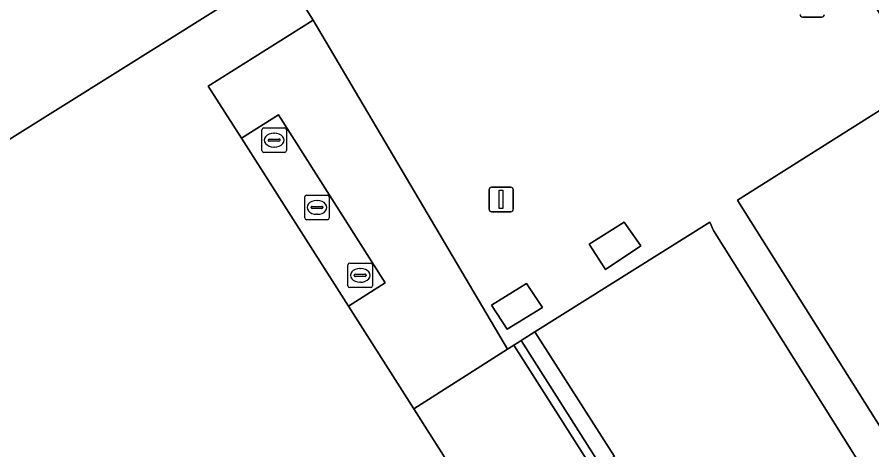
# Model space of a CAD drawing. Extents: x 158835 to 160077, y 386387 to 387778.
# Drawn here: x 159792.23 to 159827.07, y 387473.75 to 387491.37 of the extents above; entities that cross this region are included whole.
import ezdxf

# ---------------------------------------------------------------- set-up
doc = ezdxf.new("R2010")
doc.units = 0
for name, color, linetype in [('IMGEO_Groenvoorziening', 7, 'Continuous'), ('IMGEO_Kolk', 7, 'Continuous'), ('IMGEO_Lichtmast', 7, 'Continuous'), ('IMGEO_Muur', 7, 'Continuous'), ('IMGEO_Pand', 7, 'Continuous'), ('IMGEO_Parkeervlak_open', 7, 'Continuous'), ('IMGEO_Rijbaan_lokaal_open', 7, 'Continuous'), ('IMGEO_Voetpad_open', 7, 'Continuous')]:
    doc.layers.add(name, color=color, linetype=linetype)

msp = doc.modelspace()

# ---------------------------------------------------------------- linework, layer by layer
at = {"layer": 'IMGEO_Groenvoorziening'}
for points in [[(159816.971, 387483.021), (159815.551, 387482.119), (159816.216, 387481.098), (159817.648, 387482.052)], [(159813.639, 387479.54), (159812.994, 387480.523), (159811.561, 387479.647), (159812.208, 387478.666)], [(159813.337, 387478.552), (159812.782, 387478.203), (159816.008, 387473.112), (159816.577, 387473.48)], [(159812.782, 387478.203), (159812.659, 387478.126), (159812.482, 387478.015), (159816.28, 387472.034), (159816.414, 387472.126), (159816.376, 387472.188), (159816.533, 387472.284), (159816.008, 387473.112)]]:
    msp.add_lwpolyline(points, close=True, dxfattribs=at)
at = {"layer": 'IMGEO_Kolk'}
for p, q in [((159802.207, 387485.936), (159802.207, 387486.788)), ((159802.282, 387486.862), (159803.134, 387486.862)), ((159802.695, 387486.642), (159802.72, 387486.642)), ((159803.208, 387486.788), (159803.208, 387485.936)), ((159802.466, 387486.356), (159802.466, 387486.368)), ((159802.904, 387486.319), (159802.506, 387486.319)), ((159802.509, 387486.405), (159802.907, 387486.405)), ((159802.95, 387486.368), (159802.95, 387486.356)), ((159803.134, 387485.862), (159802.282, 387485.862)), ((159802.718, 387486.082), (159802.693, 387486.082)), ((159804.028, 387484.121), (159804.88, 387484.121)), ((159803.953, 387483.195), (159803.953, 387484.047)), ((159804.441, 387483.901), (159804.466, 387483.901)), ((159804.954, 387484.047), (159804.954, 387483.195)), ((159804.212, 387483.615), (159804.212, 387483.627)), ((159804.65, 387483.578), (159804.252, 387483.578)), ((159804.255, 387483.664), (159804.653, 387483.664)), ((159804.696, 387483.627), (159804.696, 387483.615)), ((159804.88, 387483.121), (159804.028, 387483.121)), ((159804.464, 387483.341), (159804.439, 387483.341)), ((159805.791, 387481.355), (159806.643, 387481.355)), ((159805.716, 387480.429), (159805.716, 387481.281)), ((159806.204, 387481.135), (159806.229, 387481.135)), ((159806.717, 387481.281), (159806.717, 387480.429)), ((159805.975, 387480.849), (159805.975, 387480.861)), ((159806.413, 387480.812), (159806.015, 387480.812)), ((159806.018, 387480.898), (159806.416, 387480.898)), ((159806.459, 387480.861), (159806.459, 387480.849)), ((159806.643, 387480.355), (159805.791, 387480.355)), ((159806.227, 387480.575), (159806.202, 387480.575))]:
    msp.add_line(p, q, dxfattribs=at)
for points in [[(159802.207, 387485.936), (159802.207, 387486.788)], [(159802.282, 387486.862), (159803.134, 387486.862)], [(159803.208, 387486.788), (159803.208, 387485.936)], [(159803.134, 387485.862), (159802.282, 387485.862)], [(159804.028, 387484.121), (159804.88, 387484.121)], [(159803.953, 387483.195), (159803.953, 387484.047)], [(159804.954, 387484.047), (159804.954, 387483.195)], [(159804.88, 387483.121), (159804.028, 387483.121)], [(159805.791, 387481.355), (159806.643, 387481.355)], [(159805.716, 387480.429), (159805.716, 387481.281)], [(159806.717, 387481.281), (159806.717, 387480.429)], [(159806.643, 387480.355), (159805.791, 387480.355)]]:
    msp.add_lwpolyline(points, dxfattribs=at)
for centre, radius, start, end in [((159802.284, 387486.786), 0.0765, 91.552, 178.448), ((159802.284, 387486.786), 0.0765, 91.552, 178.448), ((159803.132, 387486.786), 0.0765, 1.552, 88.448), ((159803.132, 387486.786), 0.0765, 1.552, 88.448), ((159802.506, 387486.365), 0.0403, 85.8775, 175.7526), ((159802.503, 387486.355), 0.0366, 178.938, 274.7102), ((159802.907, 387486.362), 0.043, 264.8664, 352.4533), ((159802.911, 387486.367), 0.0386, 1.7309, 96.639), ((159802.284, 387485.938), 0.0765, 181.552, 268.448), ((159802.284, 387485.938), 0.0765, 181.552, 268.448), ((159803.132, 387485.938), 0.0765, 271.552, 358.448), ((159803.132, 387485.938), 0.0765, 271.552, 358.448), ((159804.03, 387484.045), 0.0765, 91.552, 178.448), ((159804.03, 387484.045), 0.0765, 91.552, 178.448), ((159804.878, 387484.045), 0.0765, 1.552, 88.448), ((159804.878, 387484.045), 0.0765, 1.552, 88.448), ((159804.252, 387483.624), 0.0403, 85.8775, 175.7526), ((159804.249, 387483.614), 0.0366, 178.938, 274.7102), ((159804.653, 387483.621), 0.043, 264.8664, 352.4533), ((159804.657, 387483.626), 0.0386, 1.7309, 96.639), ((159804.03, 387483.197), 0.0765, 181.552, 268.448), ((159804.03, 387483.197), 0.0765, 181.552, 268.448), ((159804.878, 387483.197), 0.0765, 271.552, 358.448), ((159804.878, 387483.197), 0.0765, 271.552, 358.448), ((159805.793, 387481.279), 0.0765, 91.552, 178.448), ((159805.793, 387481.279), 0.0765, 91.552, 178.448), ((159806.641, 387481.279), 0.0765, 1.552, 88.448), ((159806.641, 387481.279), 0.0765, 1.552, 88.448), ((159806.015, 387480.858), 0.0403, 85.8775, 175.7526), ((159806.012, 387480.848), 0.0366, 178.938, 274.7102), ((159806.416, 387480.855), 0.043, 264.8664, 352.4533), ((159806.42, 387480.86), 0.0386, 1.7309, 96.639), ((159805.793, 387480.431), 0.0765, 181.552, 268.448), ((159805.793, 387480.431), 0.0765, 181.552, 268.448), ((159806.641, 387480.431), 0.0765, 271.552, 358.448), ((159806.641, 387480.431), 0.0765, 271.552, 358.448)]:
    msp.add_arc(centre, radius, start, end, dxfattribs=at)
for centre, major_axis, ratio, start_param, end_param in [((159802.694, 387486.362), (-0.387, 0.002), 0.722429, 4.712389, 7.853982), ((159802.719, 387486.362), (-0.39, 0.002), 0.717154, 1.570796, 4.712389), ((159804.44, 387483.621), (-0.387, 0.002), 0.722429, 4.712389, 7.853982), ((159804.465, 387483.621), (-0.39, 0.002), 0.717154, 1.570796, 4.712389), ((159806.203, 387480.855), (-0.387, 0.002), 0.722429, 4.712389, 7.853982), ((159806.228, 387480.855), (-0.39, 0.002), 0.717154, 1.570796, 4.712389)]:
    msp.add_ellipse(centre, major_axis=major_axis, ratio=ratio, start_param=start_param, end_param=end_param, dxfattribs=at)
at = {"layer": 'IMGEO_Lichtmast'}
for p, q in [((159825.035, 387491.374), (159824.245, 387491.374)), ((159824.245, 387491.374), (159825.035, 387491.374)), ((159811.565, 387484.447), (159812.355, 387484.447)), ((159812.355, 387484.447), (159811.565, 387484.447)), ((159811.465, 387483.547), (159811.465, 387484.347)), ((159811.465, 387484.347), (159811.465, 387483.547)), ((159812.455, 387484.347), (159812.455, 387483.547)), ((159812.455, 387483.547), (159812.455, 387484.347)), ((159812.355, 387483.447), (159811.565, 387483.447)), ((159811.565, 387483.447), (159812.355, 387483.447))]:
    msp.add_line(p, q, dxfattribs=at)
msp.add_lwpolyline([(159811.885, 387484.322), (159812.035, 387484.322), (159812.035, 387483.572), (159811.885, 387483.572), (159811.885, 387484.322)], dxfattribs=at)
for centre, start, end in [((159824.245, 387491.474), 180, 270), ((159824.245, 387491.474), 180, 270), ((159825.035, 387491.474), 270, 0), ((159825.035, 387491.474), 270, 0), ((159811.565, 387484.347), 90, 180), ((159811.565, 387484.347), 90, 180), ((159812.355, 387484.347), 0, 90), ((159812.355, 387484.347), 360, 90), ((159811.565, 387483.547), 180, 270), ((159811.565, 387483.547), 180, 270), ((159812.355, 387483.547), 270, 0), ((159812.355, 387483.547), 270, 0)]:
    msp.add_arc(centre, 0.1, start, end, dxfattribs=at)
at = {"layer": 'IMGEO_Muur'}
for points in [[(159820.463, 387483.023), (159813.337, 387478.552), (159812.782, 387478.203), (159812.659, 387478.126)], [(159812.659, 387478.126), (159812.212, 387477.846)]]:
    msp.add_lwpolyline(points, dxfattribs=at)
at = {"layer": 'IMGEO_Pand'}
msp.add_lwpolyline([(159835.425, 387525.658), (159814.278, 387512.321), (159822.048, 387500), (159825.542, 387494.46), (159829.174, 387488.701), (159821.588, 387483.916), (159821.671, 387483.785), (159836.381, 387460.458)], dxfattribs=at)
msp.add_lwpolyline([(159808.4, 387475.417), (159805.735, 387479.6), (159801.376, 387486.439), (159800.022, 387488.564), (159804.296, 387491.246), (159802.986, 387493.34), (159802.4, 387492.973), (159802.106, 387492.789), (159772.248, 387474.102), (159781.781, 387458.87), (159785.738, 387452.548), (159785.976, 387452.697), (159785.647, 387453.223), (159789.886, 387455.876), (159811.791, 387469.584), (159812.119, 387469.058), (159812.241, 387469.134), (159812.356, 387469.206)], close=True, dxfattribs=at)
at = {"layer": 'IMGEO_Parkeervlak_open'}
msp.add_lwpolyline([(159799.049, 387497.714), (159797.46, 387500.154), (159792.903, 387507.403), (159792.786, 387507.338), (159790.245, 387505.744), (159788.689, 387508.161), (159761.354, 387491.189), (159762.98, 387488.639), (159772.248, 387474.102), (159802.106, 387492.789)], close=True, dxfattribs=at)
at = {"layer": 'IMGEO_Rijbaan_lokaal_open'}
msp.add_lwpolyline([(159829.798, 387450.745), (159816.28, 387472.034), (159812.482, 387478.015), (159812.212, 387477.846), (159808.4, 387475.417), (159812.356, 387469.206), (159812.241, 387469.134), (159827.968, 387444.061), (159827.929, 387442.444), (159827.891, 387440.838), (159828.446, 387439.957)], dxfattribs=at)
at = {"layer": 'IMGEO_Voetpad_open'}
for points in [[(159836.381, 387460.458), (159821.671, 387483.785), (159821.588, 387483.916), (159829.174, 387488.701), (159825.542, 387494.46), (159822.048, 387500), (159814.278, 387512.321), (159835.425, 387525.658)], [(159807.16, 387516.327), (159801.664, 387512.884), (159802.6, 387511.35), (159802.388, 387511.21), (159794.119, 387506.031), (159797.579, 387500.574), (159801.827, 387503.205), (159801.973, 387503.02), (159797.46, 387500.154), (159799.049, 387497.714), (159803.5, 387500.489), (159803.66, 387500.238), (159799.478, 387497.572), (159802.4, 387492.973), (159802.986, 387493.34), (159804.296, 387491.246), (159812.212, 387477.846), (159812.482, 387478.015), (159812.659, 387478.126), (159812.782, 387478.203), (159813.337, 387478.552), (159820.463, 387483.023), (159820.618, 387482.68), (159827.171, 387472.255)], [(159831.594, 387465.297), (159827.171, 387472.255), (159820.618, 387482.68), (159820.463, 387483.023), (159813.337, 387478.552), (159816.577, 387473.48), (159816.008, 387473.112), (159816.533, 387472.284), (159816.566, 387472.232), (159817.303, 387471.068), (159817.886, 387471.424), (159820.252, 387467.656), (159819.694, 387467.291), (159820.962, 387465.288), (159821.496, 387465.647), (159824.01, 387461.651), (159823.476, 387461.318), (159824.693, 387459.397), (159825.123, 387459.679), (159830.498, 387451.176)]]:
    msp.add_lwpolyline(points, dxfattribs=at)
for points in [[(159804.296, 387491.246), (159800.022, 387488.564), (159801.376, 387486.439), (159802.879, 387487.396), (159807.237, 387480.557), (159805.735, 387479.6), (159808.4, 387475.417), (159812.212, 387477.846)], [(159805.735, 387479.6), (159807.237, 387480.557), (159802.879, 387487.396), (159801.376, 387486.439)], [(159815.551, 387482.119), (159816.971, 387483.021), (159817.648, 387482.052), (159816.216, 387481.098)], [(159813.639, 387479.54), (159812.208, 387478.666), (159811.561, 387479.647), (159812.994, 387480.523)]]:
    msp.add_lwpolyline(points, close=True, dxfattribs=at)

doc.saveas('drawing.dxf')
